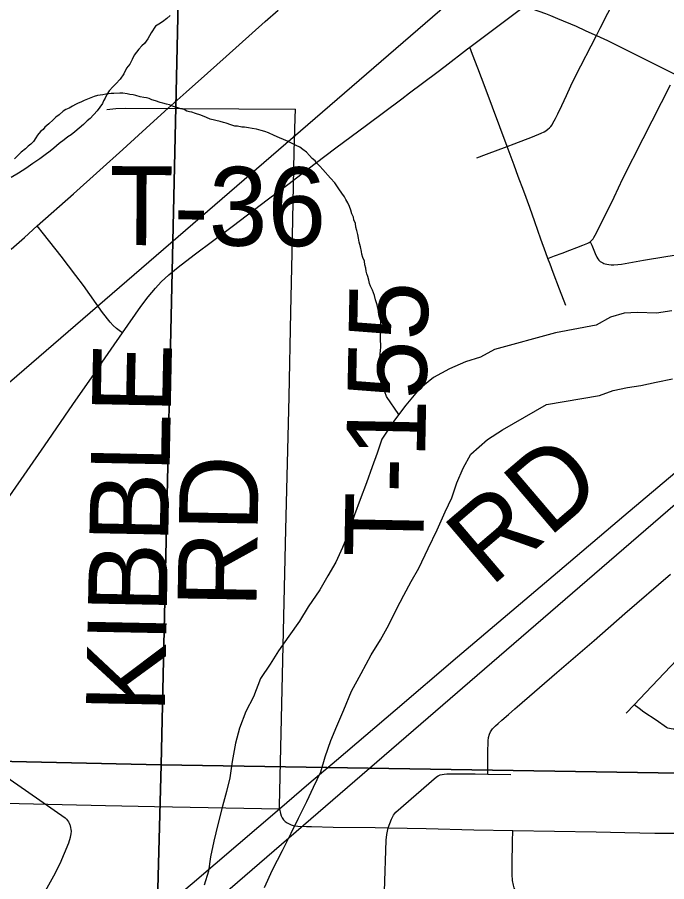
# Model space of a CAD drawing. Extents: x 2.4 to 73.1, y 4.5 to 25.6.
# Drawn here: x 48.041 to 48.2749, y 22.0203 to 22.3316 of the extents above; entities that cross this region are included whole.
import ezdxf

# ---------------------------------------------------------------- set-up
doc = ezdxf.new("R2010")
doc.units = 0
for name, color, linetype in [('GM_X_City_Street', 7, 'Continuous'), ('GM_X_County_Road', 7, 'Continuous'), ('GM_X_County_Road_Text', 7, 'Continuous'), ('GM_X_Major_River', 7, 'Continuous'), ('GM_X_Minor_River', 7, 'Continuous'), ('GM_X_Section', 7, 'Continuous'), ('GM_X_State_Route', 7, 'Continuous'), ('GM_X_Township_Road', 7, 'Continuous'), ('GM_X_Township_Road_Text', 7, 'Continuous')]:
    doc.layers.add(name, color=color, linetype=linetype)

msp = doc.modelspace()

# ---------------------------------------------------------------- linework, layer by layer
at = {"layer": 'GM_X_City_Street'}
msp.add_line((48.26029, 22.08101), (48.26317, 22.08402), dxfattribs=at)
for points in [[(48.20656, 22.28102), (48.21004, 22.28234), (48.21745, 22.28504), (48.21998, 22.28603), (48.22658, 22.28861), (48.22973, 22.28987), (48.23074, 22.29037), (48.23139, 22.29078), (48.2321, 22.29128), (48.23264, 22.2918), (48.23311, 22.29229), (48.23358, 22.29292), (48.2339, 22.29345), (48.23441, 22.29427), (48.23485, 22.29512), (48.23569, 22.2969), (48.23711, 22.2999), (48.23877, 22.30343), (48.2404, 22.30689), (48.24207, 22.3104), (48.24957, 22.32512), (48.25089, 22.3277), (48.2621, 22.34968)], [(48.22368, 22.33567), (48.23122, 22.33299), (48.23306, 22.33225), (48.23554, 22.33121), (48.24226, 22.3284), (48.24556, 22.32686), (48.24791, 22.32584), (48.24957, 22.32512)], [(48.24957, 22.32512), (48.25351, 22.32327), (48.25862, 22.32076), (48.27252, 22.31373), (48.27805, 22.31098)], [(48.23855, 22.22787), (48.23631, 22.23365), (48.23401, 22.23976), (48.23288, 22.24273), (48.23211, 22.24478), (48.23135, 22.24681), (48.22956, 22.25169), (48.22737, 22.25795), (48.22558, 22.2631), (48.22339, 22.269), (48.22145, 22.27425), (48.21992, 22.27836), (48.21745, 22.28504), (48.20955, 22.30634), (48.2069, 22.3133), (48.20494, 22.31827), (48.20394, 22.32082)], [(48.23211, 22.24478), (48.23453, 22.2457), (48.23722, 22.24672), (48.23996, 22.24777), (48.24251, 22.24874), (48.24468, 22.24957), (48.24592, 22.25004), (48.2465, 22.25031), (48.24695, 22.25054), (48.24738, 22.2508), (48.24792, 22.2513), (48.24837, 22.25186), (48.2487, 22.25235), (48.24915, 22.25318), (48.24991, 22.25468), (48.25057, 22.25605), (48.25303, 22.26101), (48.25595, 22.26684), (48.25913, 22.27356), (48.26637, 22.28797), (48.27621, 22.30733)], [(48.07893, 22.21793), (48.07815, 22.21849), (48.07673, 22.21953), (48.0756, 22.22058), (48.07453, 22.22177), (48.07173, 22.22533), (48.06484, 22.23497), (48.06212, 22.23867), (48.05684, 22.24556), (48.05046, 22.25361), (48.04821, 22.25645)], [(48.24738, 22.2508), (48.24788, 22.2496), (48.24909, 22.2466), (48.24974, 22.24518), (48.25011, 22.24461), (48.25045, 22.24417), (48.25091, 22.24371), (48.25139, 22.24338), (48.25183, 22.24316), (48.25222, 22.24298), (48.25271, 22.24282), (48.25327, 22.24268), (48.254, 22.24256), (48.25493, 22.24248), (48.25584, 22.24245), (48.25733, 22.24256), (48.25862, 22.24269), (48.26656, 22.24413), (48.27451, 22.24549), (48.2883, 22.24765)], [(48.21042, 22.05906), (48.21045, 22.0627), (48.21049, 22.06826), (48.21056, 22.06949), (48.21064, 22.07101), (48.21076, 22.07224), (48.21107, 22.07345), (48.21145, 22.07429), (48.21217, 22.07531), (48.21325, 22.07641), (48.21416, 22.07723), (48.21556, 22.07844), (48.2179, 22.08048), (48.22016, 22.08251), (48.22106, 22.08329), (48.23527, 22.09565), (48.24874, 22.1071), (48.25977, 22.11691), (48.27626, 22.13102)], [(48.26317, 22.08402), (48.26738, 22.08842), (48.28302, 22.10488), (48.28744, 22.10884), (48.29303, 22.11377), (48.30017, 22.1198), (48.30374, 22.1228), (48.30448, 22.12334), (48.3052, 22.12375), (48.3061, 22.1241), (48.30699, 22.12423), (48.30792, 22.12431), (48.30891, 22.12428), (48.30979, 22.12415), (48.31057, 22.12399), (48.31129, 22.12378), (48.31199, 22.12352)], [(47.99097, 22.0904), (47.99418, 22.08814), (48.00769, 22.07866), (48.02115, 22.0692), (48.02882, 22.06378), (48.03573, 22.059), (48.04518, 22.05242), (48.05828, 22.04326), (48.05876, 22.0428), (48.05917, 22.04229), (48.05949, 22.0418), (48.05974, 22.04134), (48.05999, 22.04082), (48.06019, 22.04033)], [(48.28495, 22.08326), (48.28415, 22.08207), (48.28137, 22.07754), (48.28076, 22.07673), (48.28029, 22.07618), (48.27982, 22.07581), (48.27928, 22.07548), (48.27876, 22.07529), (48.27828, 22.0752), (48.27778, 22.07516), (48.27719, 22.0752), (48.2765, 22.07529), (48.27589, 22.07543), (48.27532, 22.07563), (48.27484, 22.07586), (48.27103, 22.07843), (48.2667, 22.08134), (48.26497, 22.08266), (48.26317, 22.08402)], [(48.17455, 22.03973), (48.17582, 22.04285), (48.17623, 22.04371), (48.17652, 22.04421), (48.17685, 22.0447), (48.17738, 22.04528), (48.19193, 22.058), (48.19263, 22.05845), (48.19329, 22.05874), (48.19403, 22.05894), (48.19472, 22.05907), (48.19575, 22.05911), (48.20587, 22.05912), (48.21042, 22.05906), (48.21876, 22.05894)], [(48.13542, 22.04657), (48.13576, 22.04481), (48.13601, 22.04404), (48.1364, 22.04327), (48.13689, 22.04256), (48.13719, 22.04227), (48.13752, 22.042), (48.13825, 22.04153), (48.13888, 22.04116), (48.13965, 22.04082), (48.14038, 22.04057), (48.1412, 22.0404), (48.14201, 22.04033), (48.14519, 22.0402), (48.14694, 22.04011), (48.15473, 22.03993), (48.16996, 22.03977), (48.17455, 22.03973), (48.18829, 22.03941), (48.20538, 22.03901), (48.21945, 22.03875), (48.24951, 22.03822), (48.25976, 22.03801), (48.27064, 22.0378), (48.27811, 22.03772)], [(48.04995, 22.01481), (48.05423, 22.02237), (48.05643, 22.02682), (48.05807, 22.03052), (48.05955, 22.03428), (48.06019, 22.03635), (48.06044, 22.03756), (48.0605, 22.03849), (48.06045, 22.03911), (48.06034, 22.03979), (48.06019, 22.04033)], [(48.17332, 22.01675), (48.17384, 22.03526), (48.1741, 22.03726), (48.17455, 22.03973)], [(48.24162, 21.9927), (48.23927, 21.99518), (48.23055, 22.00427), (48.23024, 22.00459), (48.22596, 22.00907), (48.22329, 22.01206), (48.22204, 22.01377), (48.22098, 22.0156), (48.22026, 22.01726), (48.21998, 22.01805), (48.21973, 22.01899), (48.2194, 22.02077), (48.21922, 22.02289), (48.21926, 22.02658), (48.21938, 22.03466), (48.21945, 22.03875)]]:
    msp.add_lwpolyline(points, dxfattribs=at)
at = {"layer": 'GM_X_County_Road'}
for points in [[(48.04821, 22.25645), (48.06122, 22.26803), (48.07072, 22.27652), (48.07899, 22.28405), (48.08891, 22.29301), (48.09538, 22.29883), (48.10186, 22.30464), (48.10951, 22.31146), (48.11621, 22.31749), (48.1303, 22.33015), (48.13492, 22.33424)], [(48.03881, 22.24808), (48.04358, 22.25233), (48.04821, 22.25645)], [(48.13542, 22.04657), (48.14601, 22.05566), (48.15597, 22.0641), (48.17705, 22.08202), (48.19949, 22.10123), (48.23551, 22.13182), (48.25948, 22.15211), (48.27778, 22.16755)], [(48.04326, 21.96757), (48.04968, 21.97313), (48.05726, 21.97957), (48.08718, 22.00533), (48.09498, 22.01201), (48.10402, 22.01961), (48.12054, 22.03378), (48.13542, 22.04657)]]:
    msp.add_lwpolyline(points, dxfattribs=at)
at = {"layer": 'GM_X_Major_River'}
for points in [[(48.27668, 22.22591), (48.27116, 22.22511), (48.26434, 22.22528), (48.25959, 22.22503), (48.25463, 22.22363), (48.24943, 22.22073), (48.23484, 22.21795)], [(48.23484, 22.21795), (48.21283, 22.21196), (48.20782, 22.20925), (48.20247, 22.2075), (48.19671, 22.205), (48.19094, 22.20194), (48.1857, 22.19772), (48.18099, 22.19196), (48.17686, 22.18657), (48.1723, 22.17968), (48.17064, 22.1746), (48.1688, 22.16972), (48.16674, 22.16389), (48.16449, 22.15788), (48.16244, 22.15244), (48.16037, 22.14623), (48.15813, 22.1406)], [(48.23163, 22.19221), (48.25065, 22.19544), (48.25562, 22.19721), (48.26077, 22.19822), (48.26553, 22.19905), (48.27106, 22.20023), (48.27697, 22.20141)], [(48.18281, 22.12835), (48.1856, 22.13321), (48.18902, 22.14032), (48.19224, 22.14706), (48.19507, 22.15344), (48.19749, 22.15849), (48.19935, 22.16394), (48.20158, 22.1692), (48.20438, 22.17424), (48.2104, 22.17958), (48.21581, 22.18304), (48.23163, 22.19221)], [(48.15813, 22.1406), (48.1557, 22.13536), (48.15291, 22.1305), (48.14993, 22.12546), (48.14578, 22.11931), (48.1426, 22.11409), (48.13884, 22.10869), (48.1351, 22.10348), (48.13212, 22.09863), (48.12856, 22.09341), (48.1261, 22.08684), (48.1233, 22.0816), (48.12105, 22.07559), (48.11957, 22.07013), (48.11843, 22.06352), (48.11751, 22.05767), (48.11642, 22.05276), (48.11495, 22.04749), (48.11325, 22.0409), (48.11175, 22.03487), (48.11065, 22.0292), (48.10993, 22.0241), (48.10828, 22.01902)], [(48.13005, 22.01823), (48.13289, 22.02461), (48.13649, 22.03153), (48.1397, 22.0377), (48.14232, 22.04313), (48.14533, 22.04912), (48.14775, 22.05437), (48.15037, 22.0598), (48.15185, 22.06526), (48.1539, 22.07108), (48.15614, 22.07634), (48.15857, 22.08215), (48.16142, 22.0889), (48.16482, 22.09526), (48.16842, 22.10199), (48.17179, 22.1074), (48.17479, 22.11282), (48.1776, 22.11844), (48.18021, 22.12349), (48.18281, 22.12835)]]:
    msp.add_lwpolyline(points, dxfattribs=at)
at = {"layer": 'GM_X_Minor_River'}
for points in [[(47.80764, 21.75007), (48.75069, 22.56484)], [(47.25808, 21.52633), (48.20114, 22.34109)], [(48.09607, 22.33225), (48.09491, 22.33114), (48.09336, 22.33004), (48.09201, 22.32913), (48.09085, 22.3284), (48.08927, 22.32597), (48.08808, 22.32391), (48.08689, 22.32223), (48.08592, 22.3213), (48.08476, 22.32019), (48.08318, 22.31796), (48.08238, 22.31646), (48.08158, 22.31477), (48.0804, 22.31328), (48.0794, 22.31121), (48.07803, 22.30935), (48.07647, 22.30768), (48.07549, 22.30657), (48.07412, 22.30508), (48.07333, 22.30377), (48.07273, 22.30246), (48.07213, 22.30152), (48.07173, 22.30058), (48.07075, 22.29928), (48.06976, 22.29797), (48.06723, 22.29519), (48.06625, 22.29427), (48.06489, 22.29297), (48.06334, 22.29168), (48.06179, 22.29039), (48.06043, 22.28928), (48.05927, 22.28855), (48.05792, 22.28745), (48.05617, 22.28616), (48.05423, 22.2845), (48.05288, 22.2834), (48.05113, 22.28211), (48.0492, 22.28064), (48.04669, 22.279), (48.04417, 22.27716), (48.04147, 22.27552), (48.03877, 22.27388)], [(48.10112, 22.29843), (48.09998, 22.29865), (48.09885, 22.29905), (48.09697, 22.29967), (48.09584, 22.30008), (48.09471, 22.3003), (48.09339, 22.30071), (48.09244, 22.30093), (48.09075, 22.30154), (48.08943, 22.30195), (48.08849, 22.30236), (48.08755, 22.30257), (48.0866, 22.30278), (48.08528, 22.30301), (48.08377, 22.30343), (48.08282, 22.30364), (48.0815, 22.30386), (48.08056, 22.30408), (48.07904, 22.3043), (48.0779, 22.30433), (48.07581, 22.3042), (48.07486, 22.30422), (48.07295, 22.30389), (48.07181, 22.30373), (48.0699, 22.3034), (48.06875, 22.30305), (48.06511, 22.30162), (48.06396, 22.30108), (48.063, 22.30072), (48.06204, 22.30018), (48.06088, 22.29964), (48.05973, 22.29891), (48.05857, 22.29837), (48.05761, 22.29782), (48.05606, 22.29653), (48.05489, 22.29561), (48.05392, 22.29469), (48.05236, 22.29321), (48.05101, 22.2921), (48.05041, 22.29117), (48.04945, 22.29043), (48.04827, 22.28913), (48.04768, 22.2882), (48.04689, 22.28689), (48.04592, 22.28596), (48.04495, 22.28523), (48.04398, 22.2843), (48.04242, 22.28301), (48.04126, 22.2819), (48.04008, 22.2806)], [(48.17841, 22.1886), (48.17393, 22.19498), (48.17341, 22.1967), (48.17249, 22.19806), (48.17214, 22.19939), (48.17198, 22.20035), (48.17182, 22.20168), (48.17148, 22.20321), (48.1715, 22.20416), (48.17134, 22.2053), (48.17136, 22.20625), (48.17139, 22.20739), (48.17162, 22.20871), (48.17165, 22.21023), (48.17188, 22.21174), (48.17191, 22.21269), (48.17193, 22.21383), (48.17177, 22.21498), (48.1718, 22.21611), (48.17183, 22.21744), (48.17187, 22.21877), (48.17191, 22.22029), (48.17194, 22.22162), (48.1718, 22.22352), (48.17145, 22.22467), (48.17109, 22.22582), (48.17058, 22.22811), (48.17005, 22.22983), (48.16971, 22.23136), (48.169, 22.23328), (48.16828, 22.23481), (48.16792, 22.23577), (48.16757, 22.23692), (48.16723, 22.23826), (48.16687, 22.23922), (48.16671, 22.24017), (48.16654, 22.24132), (48.16619, 22.24246), (48.16604, 22.2438), (48.1655, 22.24514), (48.16515, 22.24629), (48.16498, 22.24724), (48.16465, 22.24896), (48.16412, 22.25068), (48.16396, 22.25202), (48.16362, 22.25336), (48.16327, 22.25488), (48.16292, 22.25603), (48.16277, 22.25737), (48.16223, 22.25871), (48.16206, 22.25966), (48.16152, 22.26081), (48.16118, 22.26215), (48.16064, 22.2635), (48.1601, 22.26484), (48.15937, 22.266), (48.15883, 22.26696), (48.15791, 22.26831), (48.15681, 22.26986), (48.15535, 22.27199), (48.15387, 22.27373), (48.1511, 22.27684), (48.14999, 22.27801), (48.14906, 22.27898), (48.14833, 22.27995), (48.14721, 22.28074), (48.14629, 22.2819), (48.14518, 22.28307), (48.14387, 22.28405), (48.14275, 22.28484), (48.14144, 22.28544), (48.13975, 22.28624), (48.13862, 22.28684), (48.13693, 22.28765), (48.13543, 22.28825), (48.13355, 22.28906), (48.13149, 22.29006), (48.13017, 22.29048), (48.12885, 22.29089), (48.12715, 22.29131), (48.12564, 22.29154), (48.12431, 22.29176), (48.1228, 22.29199), (48.12185, 22.29202), (48.12034, 22.29243), (48.11939, 22.29246), (48.11788, 22.29288), (48.11619, 22.29349), (48.11524, 22.2937), (48.11411, 22.29411), (48.11053, 22.29496), (48.10921, 22.29556), (48.10714, 22.29638), (48.10526, 22.29699), (48.10394, 22.29741), (48.103, 22.29762), (48.10205, 22.29783), (48.10112, 22.29843)]]:
    msp.add_lwpolyline(points, dxfattribs=at)
at = {"layer": 'GM_X_Section'}
for points in [[(47.60552, 22.57632), (48.10409, 22.56863), (48.09283, 22.06235), (47.59206, 22.07349)], [(48.10409, 22.56863), (48.60701, 22.56073), (48.5925, 22.05433), (48.09283, 22.06235)], [(47.59206, 22.07349), (48.09283, 22.06235), (48.07944, 21.56274), (48.0766, 21.56261), (47.57885, 21.57331)], [(48.09283, 22.06235), (48.5925, 22.05433), (48.57937, 21.55093), (48.07944, 21.56274)]]:
    msp.add_lwpolyline(points, close=True, dxfattribs=at)
at = {"layer": 'GM_X_State_Route'}
for points in [[(48.1823, 22.30439), (48.19208, 22.31179), (48.19505, 22.31403), (48.20319, 22.32026), (48.20394, 22.32082), (48.22368, 22.33567)], [(48.06972, 22.20463), (48.07893, 22.21793), (48.0855, 22.22741), (48.08812, 22.2309), (48.09075, 22.23401), (48.0929, 22.23629), (48.09563, 22.23887), (48.09899, 22.24167), (48.10467, 22.24603), (48.11885, 22.25665), (48.13101, 22.26582), (48.13845, 22.27143), (48.14829, 22.27902), (48.15578, 22.28459), (48.16677, 22.29273), (48.17945, 22.30223), (48.1823, 22.30439)], [(47.96202, 22.048), (47.97409, 22.06575), (47.97846, 22.07217), (47.99097, 22.0904), (47.99258, 22.09275), (48.00349, 22.10862), (48.01393, 22.12379), (48.01864, 22.13047), (48.02237, 22.13587), (48.03833, 22.15927), (48.05083, 22.17729), (48.06107, 22.19214), (48.06885, 22.20338), (48.06972, 22.20463)]]:
    msp.add_lwpolyline(points, dxfattribs=at)
at = {"layer": 'GM_X_Township_Road'}
for points in [[(48.07333, 22.29846), (48.07652, 22.29879), (48.08008, 22.29887), (48.1412, 22.29853)], [(48.13542, 22.04657), (48.13545, 22.04761), (48.13779, 22.1471), (48.13888, 22.19495), (48.13958, 22.2254), (48.14003, 22.24684), (48.14079, 22.28319), (48.14111, 22.29531), (48.1412, 22.29853)], [(47.63245, 22.05838), (47.63467, 22.05837), (47.64026, 22.05834), (47.66667, 22.05769), (47.68407, 22.05723), (47.70271, 22.05672), (47.73409, 22.05596), (47.78723, 22.05475), (47.80525, 22.05435), (47.82327, 22.05389), (47.89504, 22.05189), (47.93978, 22.0508), (47.95935, 22.05029), (47.97675, 22.04993), (48.02087, 22.0489), (48.05723, 22.04811), (48.07277, 22.04777), (48.09048, 22.04741), (48.13542, 22.04657)]]:
    msp.add_lwpolyline(points, dxfattribs=at)

# ---------------------------------------------------------------- texts
at = {"layer": 'GM_X_County_Road_Text'}
msp.add_text('RD', height=0.028409, rotation=40.4399, dxfattribs=at).set_placement((48.21146, 22.12618))
at = {"layer": 'GM_X_Township_Road_Text'}
for s, rotation, p in [('T-36', 359.6442, (48.07407, 22.24962)), ('T-155', 88.8774, (48.18717, 22.13692)), ('KIBBLE', 88.8578, (48.09413, 22.08094)), ('RD', 89.0127, (48.12711, 22.11874))]:
    msp.add_text(s, height=0.028409, rotation=rotation, dxfattribs=at).set_placement(p)

doc.saveas('drawing.dxf')
